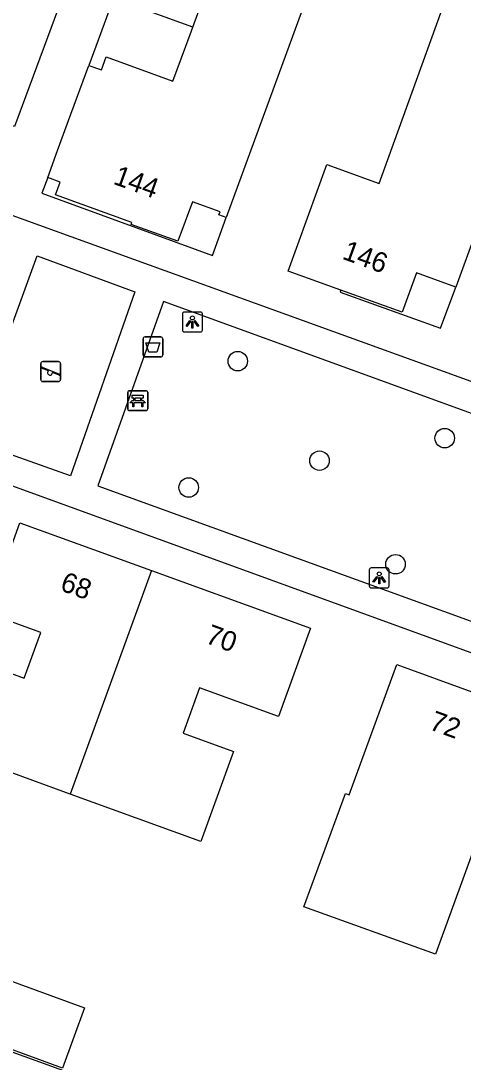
# Model space of a CAD drawing. Extents: x 155275 to 156263, y 382654 to 383635.
# Drawn here: x 155747.1 to 155769.3, y 382957.7 to 383010 of the extents above; entities that cross this region are included whole.
import ezdxf

# ---------------------------------------------------------------- set-up
doc = ezdxf.new("R2010")
doc.units = 0
for name, color, linetype in [('IMGEO_Afvalbak', 7, 'Continuous'), ('IMGEO_Bank', 7, 'Continuous'), ('IMGEO_Boom', 7, 'Continuous'), ('IMGEO_Lichtpunt', 7, 'Continuous'), ('IMGEO_Pand', 7, 'Continuous'), ('IMGEO_Pand_nummerreeks', 7, 'Continuous'), ('IMGEO_Pand_overbouw', 7, 'Continuous'), ('IMGEO_Speelvoorziening', 7, 'Continuous'), ('IMGEO_Voetpad_open', 7, 'Continuous')]:
    doc.layers.add(name, color=color, linetype=linetype)

msp = doc.modelspace()

# ---------------------------------------------------------------- linework, layer by layer
at = {"layer": 'IMGEO_Afvalbak'}
for p, q in [((155753.212, 382993.196), (155753.212, 382993.996)), ((155753.212, 382993.996), (155753.212, 382993.196)), ((155753.312, 382994.096), (155754.102, 382994.096)), ((155754.102, 382994.096), (155753.312, 382994.096)), ((155754.202, 382993.996), (155754.202, 382993.196)), ((155754.202, 382993.196), (155754.202, 382993.996)), ((155754.102, 382993.096), (155753.312, 382993.096)), ((155753.312, 382993.096), (155754.102, 382993.096))]:
    msp.add_line(p, q, dxfattribs=at)
msp.add_lwpolyline([(155753.355, 382993.81), (155754.059, 382993.81), (155753.91, 382993.34), (155753.504, 382993.34), (155753.355, 382993.81)], dxfattribs=at)
for centre, start, end in [((155753.312, 382993.996), 90, 180), ((155753.312, 382993.996), 90, 180), ((155754.102, 382993.996), 0, 90), ((155754.102, 382993.996), 360, 90), ((155753.312, 382993.196), 180, 270), ((155753.312, 382993.196), 180, 270), ((155754.102, 382993.196), 270, 0), ((155754.102, 382993.196), 270, 0)]:
    msp.add_arc(centre, 0.1, start, end, dxfattribs=at)
at = {"layer": 'IMGEO_Bank'}
for p, q in [((155752.522, 382991.401), (155753.363, 382991.401)), ((155753.363, 382991.401), (155752.522, 382991.401)), ((155752.447, 382990.476), (155752.447, 382991.317)), ((155752.447, 382991.317), (155752.447, 382990.476)), ((155752.756, 382990.907), (155752.756, 382991.013)), ((155752.8, 382991.013), (155752.8, 382990.907)), ((155753.088, 382991.019), (155752.806, 382991.019)), ((155752.806, 382990.901), (155753.088, 382990.901)), ((155753.094, 382990.907), (155753.094, 382991.013)), ((155753.138, 382991.013), (155753.138, 382990.907)), ((155753.447, 382991.326), (155753.447, 382990.485)), ((155753.447, 382990.485), (155753.447, 382991.326)), ((155753.372, 382990.401), (155752.531, 382990.401)), ((155752.531, 382990.401), (155753.372, 382990.401)), ((155753.144, 382990.799), (155752.751, 382990.799))]:
    msp.add_line(p, q, dxfattribs=at)
for points in [[(155752.694, 382990.799), (155752.552, 382990.799), (155752.664, 382990.901), (155752.75, 382990.901)], [(155752.75, 382991.019), (155752.664, 382991.019), (155752.664, 382991.18), (155753.227, 382991.18), (155753.227, 382991.019), (155753.144, 382991.019)], [(155753.144, 382990.901), (155753.227, 382990.901), (155753.339, 382990.799), (155753.2, 382990.799)], [(155752.744, 382990.792), (155752.744, 382990.585), (155752.701, 382990.585), (155752.701, 382990.792)], [(155753.194, 382990.792), (155753.194, 382990.585), (155753.15, 382990.585), (155753.15, 382990.792)]]:
    msp.add_lwpolyline(points, dxfattribs=at)
for centre, radius, start, end in [((155752.525, 382991.323), 0.0779, 92.4484, 184.2845), ((155752.525, 382991.323), 0.0779, 92.4484, 184.2845), ((155753.369, 382991.323), 0.0779, 2.4484, 94.2845), ((155753.369, 382991.323), 0.0779, 2.4484, 94.2845), ((155752.749, 382991.012), 0.00671, 2.8957, 87.1043), ((155752.749, 382990.908), 0.00671, 272.8957, 357.1043), ((155752.806, 382991.012), 0.00671, 92.8957, 177.1043), ((155752.806, 382990.908), 0.00671, 182.8957, 267.1043), ((155753.088, 382991.012), 0.00671, 2.8957, 87.1043), ((155753.088, 382990.908), 0.00671, 272.8957, 357.1043), ((155753.145, 382991.012), 0.00671, 92.8957, 177.1043), ((155753.145, 382990.908), 0.00671, 182.8957, 267.1043), ((155752.525, 382990.479), 0.0779, 182.4484, 274.2845), ((155752.525, 382990.479), 0.0779, 182.4484, 274.2845), ((155752.694, 382990.792), 0.00671, 2.8957, 87.1043), ((155752.751, 382990.792), 0.00671, 92.8957, 177.1043), ((155753.143, 382990.792), 0.00671, 2.8957, 87.1043), ((155753.2, 382990.792), 0.00671, 92.8957, 177.1043), ((155753.369, 382990.479), 0.0779, 272.4484, 4.2845), ((155753.369, 382990.479), 0.0779, 272.4484, 4.2845)]:
    msp.add_arc(centre, radius, start, end, dxfattribs=at)
at = {"layer": 'IMGEO_Boom'}
for centre in [(155757.963, 382992.881), (155768.343, 382989.018), (155762.064, 382987.889), (155755.503, 382986.541), (155765.878, 382982.691)]:
    msp.add_circle(centre, 0.489, dxfattribs=at)
at = {"layer": 'IMGEO_Lichtpunt'}
for p, q in [((155755.192, 382995.253), (155755.192, 382994.446)), ((155755.192, 382995.253), (155755.192, 382994.446)), ((155756.094, 382995.348), (155755.286, 382995.348)), ((155756.094, 382995.348), (155755.286, 382995.348)), ((155756.188, 382994.446), (155756.188, 382995.253)), ((155756.188, 382994.446), (155756.188, 382995.253)), ((155755.286, 382994.352), (155756.094, 382994.352)), ((155755.286, 382994.352), (155756.094, 382994.352)), ((155765.461, 382982.505), (155764.653, 382982.505)), ((155765.461, 382982.505), (155764.653, 382982.505)), ((155764.559, 382982.41), (155764.559, 382981.603)), ((155764.559, 382982.41), (155764.559, 382981.603)), ((155765.555, 382981.603), (155765.555, 382982.41)), ((155765.555, 382981.603), (155765.555, 382982.41)), ((155764.653, 382981.509), (155765.461, 382981.509)), ((155764.653, 382981.509), (155765.461, 382981.509))]:
    msp.add_line(p, q, dxfattribs=at)
for points in [[(155755.566, 382994.917), (155755.605, 382994.889), (155755.417, 382994.627), (155755.379, 382994.654), (155755.566, 382994.917)], [(155755.668, 382994.869), (155755.715, 382994.869), (155755.715, 382994.547), (155755.668, 382994.547), (155755.668, 382994.869)], [(155755.778, 382994.889), (155755.816, 382994.916), (155756.003, 382994.654), (155755.964, 382994.626), (155755.778, 382994.889)], [(155764.933, 382982.074), (155764.972, 382982.046), (155764.784, 382981.784), (155764.746, 382981.811), (155764.933, 382982.074)], [(155765.035, 382982.026), (155765.082, 382982.026), (155765.082, 382981.704), (155765.035, 382981.704), (155765.035, 382982.026)], [(155765.145, 382982.046), (155765.183, 382982.073), (155765.37, 382981.811), (155765.331, 382981.783), (155765.145, 382982.046)]]:
    msp.add_lwpolyline(points, dxfattribs=at)
for centre in [(155755.691, 382995.051), (155765.058, 382982.208)]:
    msp.add_circle(centre, 0.0994, dxfattribs=at)
for centre, start, end in [((155755.286, 382995.253), 90, 180), ((155755.286, 382995.253), 90, 180), ((155756.094, 382995.253), 0, 90), ((155756.094, 382995.253), 0, 90), ((155755.286, 382994.446), 180, 270), ((155755.286, 382994.446), 180, 270), ((155756.094, 382994.446), 270, 0), ((155756.094, 382994.446), 270, 360), ((155764.653, 382982.41), 90, 180), ((155764.653, 382982.41), 90, 180), ((155765.461, 382982.41), 0, 90), ((155765.461, 382982.41), 0, 90), ((155764.653, 382981.603), 180, 270), ((155764.653, 382981.603), 180, 270), ((155765.461, 382981.603), 270, 0), ((155765.461, 382981.603), 270, 360)]:
    msp.add_arc(centre, 0.0946, start, end, dxfattribs=at)
at = {"layer": 'IMGEO_Pand'}
for points in [[(155757.381, 383000.09), (155757.017, 383000.229), (155757.073, 383000.377), (155755.698, 383000.874), (155754.963, 382998.899), (155752.623, 382999.743), (155752.658, 382999.84), (155748.818, 383001.227), (155749.056, 383001.864), (155748.429, 383002.099), (155748.925, 383003.459), (155749.589, 383005.278), (155750.489, 383007.719), (155751.124, 383007.498), (155751.357, 383008.156), (155754.712, 383006.93), (155755.57, 383009.278), (155755.706, 383009.652), (155758.611, 383017.605), (155763.177, 383015.949), (155757.381, 383000.09)], [(155746.772, 383004.655), (155746.411, 383004.796), (155744.499, 383005.542), (155744.038, 383004.326), (155742.529, 383004.898), (155742.572, 383005.02), (155742.502, 383005.048), (155741.471, 383005.457), (155741.288, 383004.959), (155735.559, 383007.065), (155733.686, 383007.755), (155735.489, 383012.696), (155738.199, 383011.692), (155739.406, 383014.95), (155738.559, 383015.266), (155738.735, 383015.737), (155739.642, 383015.404), (155745.24, 383013.326), (155745.456, 383013.919), (155746.352, 383013.59), (155747.005, 383015.235), (155750.246, 383014.063), (155746.772, 383004.655)], [(155769.826, 382999.124), (155768.899, 382996.598), (155766.932, 382997.309), (155766.208, 382995.343), (155763.134, 382996.443), (155760.487, 382997.405), (155762.43, 383002.749), (155765.052, 383001.803), (155769.368, 383013.766), (155774.47, 383011.945), (155769.826, 382999.124)], [(155749.555, 382971.161), (155741.555, 382974.075), (155743.154, 382978.463), (155747.247, 382976.972), (155748.085, 382979.272), (155745.402, 382980.244), (155747.04, 382984.767), (155753.645, 382982.374)], [(155753.645, 382982.374), (155761.619, 382979.486), (155760.015, 382975.057), (155756.049, 382976.494), (155755.22, 382974.216), (155757.75, 382973.295), (155756.104, 382968.776), (155749.555, 382971.161)], [(155753.645, 382982.374), (155749.555, 382971.161)], [(155763.362, 382971.193), (155763.558, 382971.118), (155765.939, 382977.657), (155769.707, 382976.285), (155769.776, 382976.473), (155772.397, 382975.519), (155767.881, 382963.117), (155761.282, 382965.505), (155763.362, 382971.193)], [(155746.109, 382961.951), (155750.277, 382960.426), (155749.167, 382957.395), (155745.01, 382958.917)]]:
    msp.add_lwpolyline(points, dxfattribs=at)
at = {"layer": 'IMGEO_Pand_overbouw'}
for points in [[(155755.706, 383009.652), (155751.736, 383011.098), (155750.489, 383007.719), (155751.124, 383007.498), (155751.357, 383008.156), (155754.712, 383006.93), (155755.57, 383009.278)], [(155757.381, 383000.09), (155757.017, 383000.229), (155757.073, 383000.377), (155755.698, 383000.874), (155754.963, 382998.899), (155752.623, 382999.743), (155752.658, 382999.84), (155748.818, 383001.227), (155749.056, 383001.864), (155748.429, 383002.099), (155748.139, 383001.306), (155756.7, 382998.188)], [(155763.134, 382996.443), (155763.096, 382996.351), (155768.14, 382994.539), (155768.899, 382996.598), (155766.932, 382997.309), (155766.208, 382995.343)]]:
    msp.add_lwpolyline(points, close=True, dxfattribs=at)
at = {"layer": 'IMGEO_Speelvoorziening'}
for p, q in [((155748.082, 382991.963), (155748.082, 382992.763)), ((155748.082, 382992.763), (155748.082, 382991.963)), ((155748.465, 382992.391), (155748.126, 382992.528)), ((155748.151, 382992.588), (155749.027, 382992.235)), ((155748.182, 382992.863), (155748.972, 382992.863)), ((155748.972, 382992.863), (155748.182, 382992.863)), ((155749.072, 382992.763), (155749.072, 382991.963)), ((155749.072, 382991.963), (155749.072, 382992.763)), ((155749.003, 382992.175), (155748.663, 382992.312)), ((155748.972, 382991.863), (155748.182, 382991.863)), ((155748.182, 382991.863), (155748.972, 382991.863))]:
    msp.add_line(p, q, dxfattribs=at)
for centre, radius, start, end in [((155748.182, 382992.763), 0.1, 90, 180), ((155748.182, 382992.763), 0.1, 90, 180), ((155748.139, 382992.558), 0.0327, 68.078, 248.078), ((155748.972, 382992.763), 0.1, 0, 90), ((155748.972, 382992.763), 0.1, 360, 90), ((155748.182, 382991.963), 0.1, 180, 270), ((155748.182, 382991.963), 0.1, 180, 270), ((155748.544, 382992.301), 0.12, 130.9928, 5.1632), ((155748.972, 382991.963), 0.1, 270, 0), ((155748.972, 382991.963), 0.1, 270, 0), ((155749.015, 382992.205), 0.0327, 248.078, 68.078)]:
    msp.add_arc(centre, radius, start, end, dxfattribs=at)
at = {"layer": 'IMGEO_Voetpad_open'}
for points in [[(155725.512, 383007.937), (155726.966, 383007.327), (155782.231, 382987.328)], [(155777.863, 382975.272), (155777.718, 382975.325), (155717.058, 382997.382), (155714.822, 382998.195)], [(155749.571, 382987.131), (155744.526, 382988.923), (155747.896, 382998.174), (155752.798, 382996.369), (155749.571, 382987.131)], [(155781.69, 382985.886), (155754.246, 382995.879), (155750.948, 382986.631), (155778.385, 382976.672)], [(155766.739, 382950.921), (155700.85, 382974.779), (155698.641, 382968.533), (155708.405, 382965.011), (155764.351, 382944.523)]]:
    msp.add_lwpolyline(points, dxfattribs=at)

# ---------------------------------------------------------------- texts
at = {"layer": 'IMGEO_Pand_nummerreeks'}
for s, rotation, p in [('144', 340.1413, (155751.669, 383001.792)), ('146', 340.0267, (155763.153, 382998.033)), ('68', 339.8892, (155749, 382981.401)), ('70', 339.8949, (155756.29, 382978.76)), ('72', 339.7918, (155767.513, 382974.427))]:
    msp.add_text(s, height=1, rotation=rotation, dxfattribs=at).set_placement(p)

doc.saveas('drawing.dxf')
